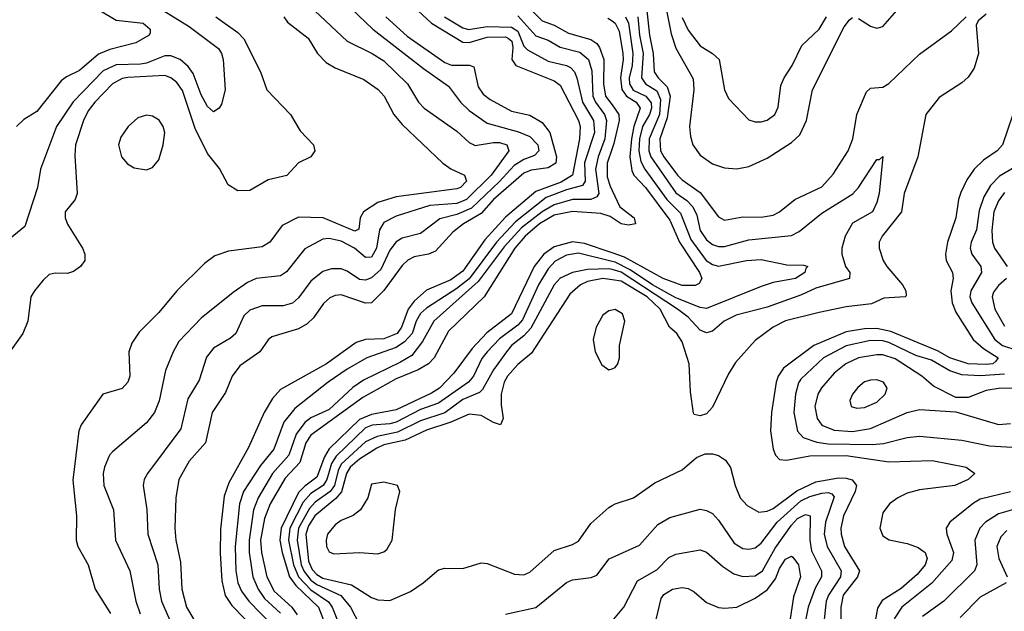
# Model space of a CAD drawing. Header units: inches. Extents: x 884549 to 1028252, y 526810 to 653624.
# Tile 933 of 1056: x 1008053 to 1011289, y 606897 to 608841. Entities that reach past the tile are written whole.
import ezdxf

# ---------------------------------------------------------------- set-up
doc = ezdxf.new("R2010")
doc.units = ezdxf.units.IN
doc.header["$MEASUREMENT"] = 0
doc.layers.add('B0600', color=7, linetype='Continuous')
doc.layers.add('B0610', color=7, linetype='Continuous')

msp = doc.modelspace()

# ---------------------------------------------------------------- linework, layer by layer
at = {"layer": 'B0600', "color": 5}
for points, elevation in [([(1007991.1, 609211.1), (1008090, 609162.8), (1008110, 609146), (1008133, 609110), (1008152.1, 609030), (1008181.2, 608950), (1008192, 608932), (1008250, 608895.7), (1008313.8, 608873.8), (1008370, 608839.4), (1008458.9, 608830), (1008482.2, 608810), (1008481.7, 608798.3), (1008479.3, 608790), (1008435.1, 608764.9), (1008350, 608743), (1008312.7, 608727.3), (1008250, 608673.9), (1008206.9, 608653.1), (1008190, 608640.2), (1008110, 608539.5), (1008067.3, 608512.7), (1008043.2, 608490)], 2240), ([(1009119.6, 608899.6), (1009214.1, 608810), (1009380.2, 608680.2), (1009462.2, 608622.2), (1009501.7, 608570), (1009530, 608542.7), (1009590, 608501.1), (1009693, 608473), (1009730, 608457), (1009756.5, 608430), (1009759.9, 608410), (1009745.5, 608394.5), (1009710, 608381.8), (1009678.3, 608361.7), (1009630.4, 608309.6), (1009538.1, 608221.9), (1009490, 608200.5), (1009433.6, 608186.4), (1009370, 608138.7), (1009310, 608122.5), (1009290, 608110.9), (1009270, 608083.6), (1009240.2, 608019.8), (1009210, 607992.4), (1009190, 607985), (1009170, 607986.8), (1009130, 608014.7), (1009110, 608022.2), (1009078.1, 608021.9), (1009050, 608013.1), (1009010, 607981.6), (1008970, 607927.3), (1008950, 607909.9), (1008919, 607901), (1008850, 607900.3), (1008810, 607886.2), (1008790, 607868.2), (1008763.7, 607810), (1008746, 607794), (1008690, 607761.2), (1008667.5, 607732.5), (1008643.3, 607656.7), (1008605.3, 607594.7), (1008583.2, 607496.8), (1008473.8, 607350), (1008462.2, 607330), (1008458.7, 607310), (1008471, 607231), (1008474.6, 607150), (1008507, 607050), (1008511.2, 606970), (1008518.9, 606930), (1008545.1, 606870)], 2360), ([(1009710, 608898.2), (1009770, 608837.1), (1009810, 608822.5), (1009856.9, 608796.9), (1009930, 608775.5), (1009950, 608762.6), (1009958.8, 608750), (1009972.7, 608710), (1009972.4, 608630), (1009979, 608590), (1010000, 608561.3)], 2480), ([(1008527.1, 608870), (1008610, 608818.5), (1008706.1, 608746.1), (1008716.9, 608730), (1008722, 608710), (1008728.7, 608610), (1008716.6, 608563.4), (1008709.3, 608550.7), (1008690, 608538), (1008670, 608555.5), (1008650, 608593.6), (1008623.8, 608663.8), (1008607.1, 608687.1), (1008581, 608710), (1008550, 608722.5), (1008530, 608722), (1008470, 608698.3), (1008450, 608694.7), (1008370, 608692.2), (1008327.3, 608672.7), (1008228.7, 608571.3), (1008174, 608490), (1008121.6, 608350), (1008111.3, 608290), (1008070, 608161.6), (1008010, 608112.6)], 2260), ([(1009023.3, 608870), (1009130, 608770.1), (1009211.8, 608730), (1009250, 608705.6), (1009327.5, 608630), (1009363.5, 608570), (1009382.3, 608550), (1009490, 608474.6), (1009530, 608437.4), (1009550, 608427.4), (1009610, 608437.9), (1009630, 608437.3), (1009653.7, 608430), (1009660.7, 608410), (1009602.3, 608330), (1009521.9, 608250), (1009490, 608237), (1009401.5, 608230), (1009290, 608195.8), (1009250, 608174.5), (1009235.4, 608150), (1009225.9, 608090), (1009210, 608060.6), (1009190, 608059.3), (1009154, 608090), (1009110, 608113), (1009070, 608122.2), (1009050, 608119.9), (1008990, 608087.8), (1008930, 608012.5), (1008910, 607999.3), (1008830, 607990.5), (1008802.3, 607977.7), (1008755.2, 607944.8), (1008650, 607859.9), (1008576.4, 607783.6), (1008557.6, 607750), (1008532.4, 607687.6), (1008511.3, 607588.7), (1008496.2, 607550), (1008470, 607515.7), (1008358.7, 607421.3), (1008348.8, 607410), (1008331.9, 607370), (1008328.1, 607350), (1008330.1, 607310), (1008361.5, 607230), (1008368.3, 607130), (1008414.7, 607030), (1008434.8, 606930), (1008448.7, 606888.7)], 2340), ([(1009362.6, 608870), (1009406.6, 608830), (1009510, 608767.6), (1009530, 608766.4), (1009590, 608783.5), (1009650, 608785.2), (1009659.7, 608779.7), (1009670.5, 608770), (1009673.7, 608750), (1009670.6, 608710.6), (1009683.7, 608690), (1009810, 608640.1), (1009830, 608625.9), (1009889.5, 608509.5), (1009895.3, 608490), (1009893.1, 608450), (1009870.4, 608329.6), (1009832.4, 608307.6), (1009750, 608276.3), (1009650, 608192.4), (1009581.9, 608118.1), (1009510, 608014.1), (1009470, 607986.3), (1009390, 607951.6), (1009350, 607916.4), (1009329.6, 607890), (1009308.3, 607830), (1009293.9, 607810), (1009250, 607791.7), (1009190, 607789.9), (1009159.4, 607780.6), (1009061.2, 607710), (1008910, 607625.3), (1008883.7, 607596.3), (1008856.2, 607550), (1008805.4, 607434.6), (1008741, 607319), (1008725, 607275), (1008713.2, 607166.8), (1008712.1, 607087.9), (1008717.3, 606997.3), (1008728.6, 606948.6), (1008750, 606915.7), (1008833.6, 606830)], 2420), ([(1009690, 608854.2), (1009750, 608787.6), (1009790, 608773.8), (1009830, 608750.4), (1009894.4, 608734.4), (1009922.3, 608710), (1009933.2, 608673.2), (1009937, 608590), (1009946.1, 608570), (1009975.6, 608530), (1009981.6, 608510), (1009976, 608450), (1009954.8, 608390), (1009946, 608350), (1009956.6, 608270), (1009950, 608258.9), (1009930, 608250.5), (1009870, 608250.4), (1009810, 608232.2), (1009770, 608209.6), (1009702.6, 608157.4), (1009645.5, 608094.5), (1009559.6, 607980.4), (1009414.2, 607850), (1009377, 607783), (1009342.3, 607737.7), (1009304.9, 607715.1), (1009183.2, 607656.8), (1009148.2, 607631.8), (1009070, 607560.3), (1009010, 607532.8), (1008990, 607516.9), (1008961.4, 607478.5), (1008937.4, 607410), (1008884.1, 607350), (1008837.2, 607270), (1008822.1, 607230), (1008807.4, 607130), (1008807.9, 607090), (1008819.6, 607010), (1008837, 606970), (1008858.3, 606938.3), (1008910.9, 606890.9)], 2460), ([(1008697.8, 608850), (1008770, 608798.4), (1008790, 608777.6), (1008844.3, 608670), (1008865.7, 608610), (1008943.6, 608530), (1008975.4, 608475.4), (1009019, 608430), (1009022.8, 608410), (1009010.3, 608390), (1008969.6, 608370.4), (1008931.3, 608328.7), (1008870, 608314.4), (1008810, 608279.6), (1008770, 608278.9), (1008738.8, 608298.8), (1008710, 608352.5), (1008670, 608401), (1008630, 608483.7), (1008588.8, 608608.8), (1008570, 608635), (1008550, 608650.3), (1008530, 608657.7), (1008408.6, 608651.4), (1008390, 608647.8), (1008358.7, 608630), (1008299.9, 608570), (1008278.5, 608541.5), (1008263.3, 608510), (1008236.1, 608430), (1008234.5, 608394.5), (1008242.3, 608270), (1008235.2, 608250), (1008203.2, 608210), (1008202.4, 608190), (1008210, 608169.2), (1008259.4, 608090), (1008267.7, 608070), (1008267.3, 608050), (1008253.4, 608030), (1008230, 608013.6), (1008210, 608007.3), (1008170, 608007.7), (1008150, 608003.1), (1008130, 607985.4), (1008102, 607950), (1008090.2, 607929.8), (1008080.2, 607850), (1008063.2, 607810), (1007991.8, 607710)], 2280), ([(1008921.5, 608850), (1008932.9, 608832.9), (1009000.8, 608780.8), (1009031.8, 608730), (1009060.1, 608700.1), (1009090, 608682.5), (1009184.4, 608644.4), (1009231.8, 608611.8), (1009250.6, 608590), (1009283.1, 608530), (1009310, 608497), (1009443.5, 608370), (1009470.5, 608350.5), (1009515.5, 608330), (1009521.9, 608310), (1009501.8, 608290), (1009490, 608285.3), (1009290, 608259.2), (1009230, 608240.3), (1009182.8, 608210), (1009172.5, 608190), (1009167.8, 608152.2), (1009154.5, 608145.5), (1009050.1, 608189.9), (1008970, 608192.2), (1008915.8, 608164.2), (1008875.5, 608110), (1008850, 608094.1), (1008740, 608080), (1008694.6, 608065.4), (1008660.7, 608039.3), (1008570.1, 607949.9), (1008510, 607878.9), (1008446, 607814), (1008421.9, 607778.1), (1008411.7, 607750), (1008415, 607670), (1008408.5, 607650), (1008390, 607629), (1008326.7, 607610), (1008255.1, 607510), (1008247.5, 607490), (1008228.1, 607328.1), (1008240.1, 607210), (1008238.7, 607130), (1008244.2, 607110), (1008278, 607050), (1008301.8, 606970), (1008351.2, 606890)], 2320), ([(1009256.8, 608850), (1009326.4, 608786.4), (1009450, 608700.3), (1009472.1, 608692.1), (1009531.7, 608691.7), (1009546.3, 608686.3), (1009560.3, 608620.3), (1009576.8, 608596.8), (1009599.2, 608579.2), (1009670, 608540.1), (1009730, 608527.1), (1009770, 608503.4), (1009795.1, 608470), (1009817.7, 608390), (1009814.9, 608370), (1009790, 608354.4), (1009733.7, 608346.3), (1009710, 608336.9), (1009609.9, 608250.1), (1009570, 608204.5), (1009511.9, 608170), (1009477.2, 608142.8), (1009419.9, 608080.2), (1009397.2, 608070), (1009350, 608061.5), (1009329.1, 608050.9), (1009310, 608032.8), (1009250, 607951.3), (1009210, 607910.4), (1009190, 607908.9), (1009110, 607937.1), (1009090, 607934.9), (1009072.8, 607927.2), (1009051.6, 607908.4), (1009018.7, 607861.3), (1008998.2, 607841.8), (1008970, 607824.9), (1008881.7, 607798.3), (1008870, 607789), (1008842, 607750), (1008777, 607703), (1008751.1, 607670), (1008730, 607616.2), (1008685.9, 607550), (1008664.2, 607450), (1008610.5, 607390), (1008576.8, 607330), (1008566, 607270), (1008562.6, 607170), (1008566.1, 607130), (1008582, 607058), (1008586.3, 606970), (1008601.3, 606910), (1008625.3, 606870)], 2380), ([(1009449, 608850), (1009510, 608814.2), (1009528.8, 608808.8), (1009590, 608818.4), (1009670, 608817), (1009690, 608802.8), (1009710, 608753.9), (1009721.7, 608741.7), (1009790, 608705.1), (1009850, 608691), (1009863.4, 608683.4), (1009876.1, 608670), (1009884.6, 608650), (1009902.4, 608570), (1009938.6, 608510), (1009942.2, 608470), (1009909.7, 608370.3), (1009911.2, 608310), (1009903.4, 608296.6), (1009850, 608282.2), (1009783.1, 608256.9), (1009682.9, 608177.1), (1009620.5, 608110), (1009530.7, 607989.3), (1009490, 607957.2), (1009390, 607893.2), (1009370, 607875), (1009355.9, 607850), (1009342.8, 607810), (1009318.1, 607781.9), (1009290, 607764.1), (1009193.9, 607730), (1009130, 607692.7), (1009066.6, 607650), (1008957.2, 607562.8), (1008921.8, 607518.2), (1008888.4, 607430), (1008844.4, 607375.6), (1008788.3, 607290), (1008776.1, 607250), (1008761.7, 607110), (1008763.6, 607030), (1008770.1, 606990), (1008782.6, 606962.6), (1008806.8, 606930), (1008884.3, 606850)], 2440), ([(1009985.9, 608845.9), (1010000, 608836.8)], 2520), ([(1010000, 608417.8), (1009984.3, 608370), (1009984.4, 608324.4), (1009993.6, 608293.6), (1010000, 608280)], 2480), ([(1010000, 608190.2), (1009994.2, 608194.2), (1009963.7, 608203.7), (1009870, 608210.9), (1009810, 608198.4), (1009762.1, 608170), (1009714.2, 608130), (1009680.8, 608090), (1009579.8, 607930), (1009462.6, 607817.4), (1009415.2, 607730), (1009396.3, 607710), (1009362.3, 607690), (1009290, 607660.6), (1009180.5, 607599.5), (1009010, 607475.2), (1008993.5, 607450), (1008973.8, 607386.2), (1008926.1, 607333.9), (1008876, 607250), (1008858.1, 607201.9), (1008844.5, 607130), (1008847.7, 607090), (1008865.7, 607010), (1008890, 606963.3), (1008947.7, 606910), (1008965.1, 606885.1)], 2480), ([(1010000, 608074.7), (1009910, 608105), (1009870, 608110.7), (1009810, 608094.8), (1009775.5, 608070), (1009744.4, 608030), (1009670, 607874.8), (1009588.4, 607811.6), (1009540, 607760), (1009480.3, 607679.7), (1009433.5, 607630), (1009406.7, 607613.3), (1009290, 607558.9), (1009210, 607543.6), (1009170, 607526.9), (1009069.8, 607430.2), (1009055.2, 607404.8), (1009030, 607337.5), (1008990, 607308.1), (1008970, 607287), (1008913.1, 607170), (1008908.6, 607130), (1008915.9, 607090), (1008939.8, 607010), (1008961.2, 606981.2), (1009035, 606910), (1009066.5, 606830)], 2520), ([(1010000, 608046.3), (1009890, 608073.4), (1009850, 608067.5), (1009812.8, 608047.2), (1009790, 608022.2), (1009758.7, 607970), (1009705.4, 607854.6), (1009690, 607837.5), (1009630, 607791.8), (1009589.2, 607750), (1009572.6, 607727.4), (1009545.1, 607670), (1009528.3, 607650), (1009430, 607580.3), (1009370, 607559.5), (1009290, 607518.8), (1009270, 607513), (1009211.9, 607508.1), (1009190, 607499.5), (1009092.9, 607407.1), (1009077.7, 607382.3), (1009062.5, 607330), (1009050.2, 607310), (1009010, 607283.9), (1008984.7, 607255.2), (1008940.6, 607170), (1008936.7, 607130), (1008953.3, 607050), (1008969.5, 607010), (1009010, 606967.4), (1009068.1, 606928.1), (1009080.4, 606910), (1009112.1, 606830)], 2540), ([(1010000, 608019.6), (1009990, 608022.4), (1009919.8, 608020.2), (1009870, 608010.6), (1009830, 607991.6), (1009809.5, 607970), (1009732.8, 607827.2), (1009710, 607801.9), (1009669.7, 607770), (1009653.6, 607750), (1009609.9, 607690.1), (1009574.8, 607625.2), (1009564.2, 607615.8), (1009510, 607593.1), (1009450, 607549), (1009370, 607522.4), (1009294.5, 607485.5), (1009228.6, 607471.4), (1009190, 607453.2), (1009110, 607380.7), (1009100.1, 607359.9), (1009087.8, 607310), (1009073.1, 607290), (1009024.7, 607255.3), (1009005.5, 607234.5), (1008969.2, 607170), (1008965.4, 607130), (1008978.8, 607050), (1008988, 607028), (1009010, 606999.6), (1009030, 606985.1), (1009108.2, 606948.2), (1009140.1, 606910), (1009170, 606853)], 2560), ([(1010000, 607986.3), (1009970, 607990.5), (1009919, 607981), (1009896.9, 607970), (1009861, 607939), (1009734.9, 607745.1), (1009690, 607708.2), (1009656.7, 607670), (1009645.9, 607650), (1009635.4, 607610), (1009635.2, 607575.2), (1009641.9, 607530), (1009632.9, 607510), (1009610, 607516.7), (1009570, 607540.1), (1009530, 607545), (1009470, 607518.1), (1009390, 607491.8), (1009320.4, 607459.6), (1009250, 607443.4), (1009226.6, 607433.4), (1009170, 607397), (1009139.5, 607370), (1009127.5, 607350), (1009110.4, 607289.6), (1009092.5, 607267.5), (1009022.8, 607210), (1009002, 607178), (1008993.5, 607150), (1009002, 607062), (1009014.2, 607034.2), (1009030, 607017.4), (1009050, 607005.8), (1009144.2, 606984.1), (1009210, 606941.7), (1009230, 606934), (1009270, 606932.8), (1009337.8, 606962.2), (1009379.8, 606990), (1009430, 607032.8), (1009450, 607038.9), (1009510, 607036.9), (1009570, 607056.5), (1009590, 607054.3), (1009679.2, 607019.2), (1009710, 607017.1), (1009730, 607025), (1009810, 607096.1), (1009870, 607115.9), (1009890, 607127.3), (1009930, 607185.4), (1009990, 607238), (1010000, 607244.1)], 2580), ([(1010000, 607886.4), (1009990, 607884.7), (1009969.6, 607870), (1009947.4, 607830), (1009937.6, 607790), (1009945, 607750), (1009966.6, 607706.6), (1009990, 607690.4), (1010000, 607694)], 2620), ([(1009650, 606887.5), (1009750, 606909.6), (1009850, 606991.8), (1009870, 607000.7), (1009931.8, 607008.2), (1009950, 607015.2), (1009990.4, 607069.6), (1010000, 607073.9)], 2560)]:
    msp.add_lwpolyline(points, dxfattribs=dict(at, elevation=elevation))
for points, elevation in [([(1008470, 608527.6), (1008441.6, 608518.4), (1008409.8, 608490.2), (1008385.2, 608454.8), (1008378.1, 608430), (1008387.9, 608390), (1008407.2, 608367.2), (1008430, 608353.9), (1008470, 608348), (1008490, 608355.5), (1008510, 608380.2), (1008525.2, 608430), (1008529.9, 608469.9), (1008524.9, 608490), (1008511.1, 608511.1), (1008490, 608524)], 2320), ([(1009250, 607321.6), (1009210, 607314.3), (1009197.2, 607270), (1009172.8, 607230), (1009148.7, 607211.3), (1009110, 607195.7), (1009090, 607181), (1009065, 607150), (1009060.2, 607130), (1009061.8, 607110), (1009070, 607092.2), (1009085.8, 607085.8), (1009169.6, 607090.4), (1009230, 607085.3), (1009250, 607091.7), (1009259.7, 607100.3), (1009277.5, 607130), (1009288.3, 607231.7), (1009302.6, 607290), (1009294.5, 607310)], 2620)]:
    msp.add_lwpolyline(points, close=True, dxfattribs=dict(at, elevation=elevation))
at = {"layer": 'B0610', "color": 5}
for points, elevation in [([(1010170.8, 608910.8), (1010194.8, 608794.8), (1010210, 608748), (1010266.2, 608646.2), (1010268.8, 608610), (1010254.7, 608490), (1010257.5, 608457.5), (1010265.6, 608430), (1010290, 608395.7), (1010330, 608367.3), (1010370, 608353.8), (1010410, 608351.2), (1010450, 608358.1), (1010510, 608386.3), (1010590, 608437.3), (1010617.4, 608462.6), (1010639, 608510), (1010659.1, 608610), (1010762.8, 608817.2), (1010779.9, 608840.1), (1010790, 608848)], 2620), ([(1010810, 608844.7), (1010850, 608819.5), (1010870, 608813.6), (1010890, 608818.6), (1010951.5, 608888.5)], 2620), ([(1011230, 608859.5), (1011202.9, 608837.1), (1011196.5, 608823.5), (1011204, 608730), (1011190, 608681.3), (1011170, 608652), (1011150, 608633.8), (1011074.8, 608585.2), (1011030.8, 608530), (1011004.7, 608390), (1010959.8, 608270), (1010950.9, 608210), (1010888.2, 608130), (1010878.2, 608110), (1010877.7, 608090), (1010891.5, 608050), (1010903, 608030), (1010954.1, 607970), (1010965.9, 607950), (1010966.6, 607933.4), (1010963, 607930), (1010893.8, 607926.2), (1010853.1, 607906.9), (1010770, 607897.2), (1010680.9, 607879.1), (1010570, 607850.9), (1010530, 607830.6), (1010470, 607786.4), (1010405.8, 607714.2), (1010382.9, 607677.1), (1010330, 607567.3), (1010310, 607545.6), (1010290, 607538.7), (1010270, 607543.7), (1010268.1, 607548.1), (1010258.3, 607618.3), (1010253.5, 607710), (1010230, 607782.3), (1010212.9, 607810), (1010189.3, 607830), (1010158.2, 607890), (1010116, 607930), (1010030, 607982.2), (1010000, 607986.3)], 2580), ([(1010114, 608870), (1010123.1, 608790), (1010135.5, 608730), (1010138.6, 608670), (1010151.8, 608650), (1010180.9, 608620.9), (1010191.4, 608590), (1010181.6, 608518.4), (1010157, 608450), (1010159.8, 608410), (1010169.9, 608389.9), (1010214.7, 608330), (1010230, 608314.2), (1010290, 608273.6), (1010350, 608193), (1010370, 608182.2), (1010430, 608192.7), (1010490, 608191.8), (1010530, 608198.4), (1010550.9, 608209.1), (1010600.3, 608250), (1010690, 608291.6), (1010727.1, 608332.9), (1010775.9, 608410), (1010791.4, 608450), (1010804.8, 608530), (1010836.3, 608603.7), (1010850, 608615.9), (1010890, 608619.1), (1010910, 608631.1), (1011010, 608728.2), (1011116, 608804), (1011163.6, 608850)], 2580), ([(1010085, 608850), (1010089.9, 608789.9), (1010102.3, 608730), (1010096.5, 608650), (1010110, 608630), (1010147.7, 608607.7), (1010159.1, 608579.1), (1010155.6, 608530), (1010122.3, 608450), (1010121.2, 608410), (1010127.3, 608390), (1010210, 608272.1), (1010246.3, 608246.3), (1010265.9, 608225.9), (1010278.4, 608198.4), (1010290, 608148.1), (1010310, 608117.9), (1010330, 608102.3), (1010350, 608095.5), (1010370, 608095.6), (1010450, 608117.8), (1010590, 608131.3), (1010614.7, 608145.3), (1010690, 608204.8), (1010791.2, 608268.8), (1010810.4, 608289.6), (1010870, 608381.3), (1010878.7, 608381.3), (1010890, 608391), (1010877.8, 608270), (1010870, 608239.8), (1010855.7, 608210), (1010790, 608171.9), (1010766.1, 608130), (1010755.2, 608090), (1010755.3, 608070), (1010767.4, 608030), (1010781.7, 608010), (1010780.7, 607990), (1010670, 607958.7), (1010623.1, 607936.9), (1010510, 607896), (1010408.4, 607870), (1010368.9, 607850), (1010330, 607817.9), (1010310, 607811.4), (1010290, 607820.9), (1010250, 607863.2), (1010215.3, 607890), (1010030, 608011.1), (1010000, 608019.6)], 2560), ([(1010044.6, 608850), (1010053.7, 608830), (1010068.4, 608730), (1010066.3, 608690), (1010056.5, 608650), (1010057.5, 608630), (1010069.6, 608609.6), (1010110.7, 608590), (1010128.2, 608568.2), (1010129.2, 608550), (1010123.3, 608530), (1010100.3, 608490), (1010090.3, 608450), (1010087.7, 608410), (1010094.8, 608374.8), (1010107.7, 608350), (1010180.4, 608250), (1010224.9, 608204.9), (1010259.1, 608119.1), (1010309.9, 608049.9), (1010330, 608036.3), (1010350, 608031.2), (1010442, 608050), (1010490, 608053.3), (1010575, 608035), (1010630, 608034.8), (1010643.8, 608030), (1010636.9, 608023.1), (1010633.7, 608010), (1010603.2, 607990), (1010530, 607976.8), (1010490, 607964.6), (1010310, 607892.1), (1010290, 607895), (1010210, 607926.7), (1010132.5, 607970), (1010059.5, 608019.5), (1010010, 608043.9), (1010000, 608046.3)], 2540), ([(1010000, 608836.8), (1010010.5, 608830), (1010023.3, 608803.3), (1010035.1, 608730), (1010036.7, 608710), (1010027.7, 608650), (1010032.1, 608612.1), (1010047.7, 608590), (1010079.2, 608570), (1010092, 608550), (1010071.4, 608490), (1010063.9, 608450), (1010059, 608390), (1010065, 608345), (1010071.4, 608330), (1010110.3, 608290), (1010190, 608182.1), (1010221.3, 608110), (1010287.6, 608010), (1010295.4, 607990), (1010286.3, 607973.7), (1010273, 607967), (1010230, 607968), (1010167.9, 607990), (1010040.9, 608060.9), (1010000, 608074.7)], 2520), ([(1010230, 608847.9), (1010250, 608807.1), (1010290, 608755.6), (1010330.3, 608730), (1010351.9, 608710), (1010370.1, 608610.1), (1010382.3, 608582.3), (1010450, 608511.6), (1010470, 608505.2), (1010490, 608505.6), (1010510, 608511.2), (1010534.8, 608530), (1010546.1, 608553.9), (1010554.9, 608625.1), (1010565.8, 608650), (1010591.6, 608690), (1010623.3, 608756.7), (1010680.5, 608810), (1010704.5, 608850)], 2640), ([(1010000, 608561.3), (1010022.8, 608530), (1010023.3, 608510), (1010005.5, 608434.5), (1010000, 608417.8)], 2480), ([(1011317.7, 608530), (1011282.9, 608430), (1011265.5, 608410), (1011221.1, 608378.9), (1011190.5, 608350), (1011165.8, 608314.2), (1011146.4, 608273.6), (1011138.5, 608250), (1011130.1, 608190), (1011102.1, 608110), (1011095.5, 608070), (1011097.7, 608050), (1011119.1, 608010), (1011121.3, 607990), (1011113.2, 607950), (1011117.5, 607910), (1011130, 607880.1), (1011187.4, 607790), (1011220.8, 607760.8), (1011269.5, 607730), (1011261.3, 607718.7), (1011251.2, 607710), (1011230, 607707.5), (1011170, 607710.4), (1011110, 607730.2), (1011070, 607752.8), (1010916.2, 607816.2), (1010870, 607826.4), (1010830, 607825.2), (1010770, 607815), (1010663.1, 607770), (1010563.9, 607696.1), (1010546.1, 607670), (1010539.4, 607650), (1010524.6, 607550), (1010521.3, 607490), (1010529.1, 607429.1), (1010537, 607410), (1010550, 607396.1), (1010572.9, 607393), (1010650, 607408.1), (1010770, 607408.9), (1010910, 607388.5), (1011051.9, 607391.9), (1011164.2, 607370), (1011191.9, 607350), (1011170.2, 607330), (1011127, 607310), (1011010, 607295.6), (1010970, 607284.7), (1010939, 607270), (1010911.9, 607250), (1010890, 607220.7), (1010879.6, 607170), (1010890, 607144.4), (1010911.2, 607131.2), (1010970, 607119.8), (1011006.5, 607106.5), (1011029.1, 607090), (1011036, 607070), (1011029.3, 607050), (1011002.3, 607017.7), (1010950, 606972.2), (1010888.2, 606931.8), (1010872.4, 606907.6), (1010855.3, 606810)], 2620), ([(1011324.1, 608355.9), (1011273.5, 608326.5), (1011243.6, 608296.4), (1011221.5, 608258.5), (1011206.4, 608213.6), (1011197.6, 608150), (1011180.3, 608110), (1011176.5, 608090), (1011182.3, 608070), (1011212.1, 608030), (1011214.4, 608010), (1011179, 607950), (1011176.2, 607930), (1011182.4, 607910), (1011258, 607790), (1011283.6, 607770), (1011330, 607754.9)], 2640), ([(1010000, 608280), (1010025.6, 608225.6), (1010072.4, 608190), (1010077.5, 608170), (1010053.7, 608166.3), (1010030, 608169.7), (1010000, 608190.2)], 2480), ([(1011290, 608273.1), (1011270, 608246.2), (1011255.2, 608210), (1011248, 608148), (1011250.6, 608110), (1011257.3, 608090), (1011299, 608030)], 2660), ([(1011295.9, 607990), (1011270, 607967.2), (1011254, 607946), (1011249, 607930), (1011257.8, 607890), (1011290, 607834.1)], 2660), ([(1010000, 607694), (1010010, 607697.6), (1010019.1, 607710), (1010024.2, 607730), (1010024.2, 607770), (1010041.9, 607850), (1010034.9, 607874.9), (1010010, 607888.1), (1010000, 607886.4)], 2620), ([(1011290, 607675.8), (1011210, 607670.3), (1011150, 607674.1), (1011110, 607687), (1011050, 607722), (1010997.9, 607737.9), (1010910, 607780.6), (1010890, 607785.8), (1010850, 607786.9), (1010770, 607768.9), (1010695.4, 607730), (1010620.6, 607659.4), (1010612.9, 607647.1), (1010602.5, 607610), (1010597.5, 607550), (1010609.1, 607489.1), (1010628.3, 607468.3), (1010673, 607453), (1010710, 607447.1), (1010855.3, 607444.7), (1010892.1, 607447.8), (1010970, 607467.4), (1011010, 607472.1), (1011150, 607459), (1011240.5, 607440.5), (1011370, 607432.6)], 2640), ([(1011390, 607631.2), (1011270, 607629.1), (1011230, 607622.2), (1011170, 607599.5), (1011130, 607599.4), (1011056.1, 607636.1), (1011017.9, 607670), (1010930, 607726.3), (1010890, 607739.2), (1010870, 607740.1), (1010810, 607729.6), (1010767.9, 607710), (1010730, 607679.4), (1010688.8, 607631.2), (1010676.9, 607610), (1010666.9, 607570), (1010673.8, 607530), (1010690, 607508.2), (1010730, 607492.1), (1010790, 607488.2), (1010850, 607497.9), (1010970, 607550.1), (1011010, 607560.1), (1011130, 607552.7), (1011270, 607510.5), (1011310, 607514)], 2660), ([(1010000, 607244.1), (1010010, 607250.3), (1010070, 607270.2), (1010140.6, 607319.4), (1010230, 607361.6), (1010277.3, 607402.7), (1010306.1, 607413.9), (1010330, 607414.4), (1010350, 607408.8), (1010373.1, 607393.1), (1010389.2, 607369.2), (1010405.1, 607310), (1010421.5, 607270), (1010444.3, 607244.3), (1010482.8, 607222.8), (1010510, 607225.6), (1010530, 607235.1), (1010606.9, 607293.1), (1010670, 607322.5), (1010744.6, 607335.4), (1010770, 607334.8), (1010789.1, 607329.1), (1010803.9, 607310), (1010799.1, 607290), (1010760.7, 607210), (1010751.8, 607170), (1010752.6, 607150), (1010763.7, 607110), (1010813.3, 607030), (1010806.5, 607010), (1010759.5, 606950), (1010751.6, 606910), (1010751.8, 606830)], 2580), ([(1010000, 607073.9), (1010090, 607114.6), (1010150, 607182.2), (1010190, 607204.8), (1010290, 607232.3), (1010310, 607228.4), (1010330, 607218.1), (1010350, 607196.6), (1010400.9, 607120.9), (1010430, 607103), (1010450, 607100.5), (1010470, 607105.3), (1010490, 607121.1), (1010542.2, 607190), (1010620.6, 607259.4), (1010650, 607273.9), (1010690, 607284.9), (1010710, 607286.7), (1010722.5, 607282.5), (1010730, 607272.6), (1010701.1, 607190), (1010696.7, 607150), (1010707.4, 607110), (1010753.3, 607030), (1010750.6, 607010), (1010711.3, 606950), (1010703.9, 606930), (1010695.1, 606850)], 2560), ([(1011310, 607289.6), (1011210, 607265), (1011187.8, 607252.2), (1011110.2, 607190), (1011098.4, 607170), (1011100.5, 607150), (1011122, 607090), (1011116.6, 607063.4), (1011050.5, 606989.5), (1010952.8, 606910), (1010927.6, 606872.4)], 2640), ([(1011370, 607245.1), (1011270, 607216.9), (1011227.7, 607190), (1011208.8, 607170), (1011192, 607130), (1011198.8, 607050), (1011191.7, 607030), (1011090, 606930.4), (1011020.7, 606879.3)], 2660), ([(1010000, 606864.6), (1010038.6, 606910), (1010083.2, 606996.8), (1010147.3, 607032.7), (1010186.8, 607073.2), (1010210, 607084.4), (1010290, 607098.6), (1010310, 607091.4), (1010364.2, 607044.1), (1010400.4, 607020.4), (1010430, 607011.4), (1010470, 607013.8), (1010495, 607030), (1010535.8, 607104.2), (1010590, 607179.7), (1010610, 607201.8), (1010635.4, 607215.4), (1010651.1, 607210), (1010649.6, 607130), (1010655.3, 607095.3), (1010688.4, 607030), (1010688.8, 607010), (1010667.5, 606972.5), (1010644.6, 606910), (1010620.1, 606790)], 2540), ([(1011297.4, 607162.6), (1011278.2, 607141.8), (1011265.1, 607110), (1011271.2, 607070), (1011299.1, 607010)], 2680), ([(1010144.9, 606870), (1010161.5, 606938.5), (1010170, 606952.1), (1010199.1, 606970), (1010230, 606975.1), (1010250, 606972), (1010270, 606960.4), (1010310, 606925.7), (1010350, 606909.6), (1010370, 606906.9), (1010410, 606910.5), (1010470, 606940.1), (1010510, 606967.4), (1010536.9, 607003.1), (1010550, 607037.2), (1010570, 607068.6), (1010590, 607077.7), (1010594.5, 607074.5), (1010613, 607050), (1010619.4, 607010), (1010596.1, 606944), (1010582.4, 606850)], 2520), ([(1011295.3, 606990), (1011210, 606943.4), (1011143.8, 606876.2)], 2680)]:
    msp.add_lwpolyline(points, dxfattribs=dict(at, elevation=elevation))
at = {"layer": 'B0610', "color": 5, "elevation": 2680}
msp.add_lwpolyline([(1010870, 607657.3), (1010850, 607656.9), (1010830, 607650.4), (1010807.6, 607632.4), (1010790.2, 607610), (1010781.1, 607590), (1010786, 607570), (1010804.7, 607564.7), (1010830, 607566.3), (1010870, 607584), (1010897.5, 607610), (1010904.4, 607630), (1010892, 607650)], close=True, dxfattribs=at)

doc.saveas('drawing.dxf')
